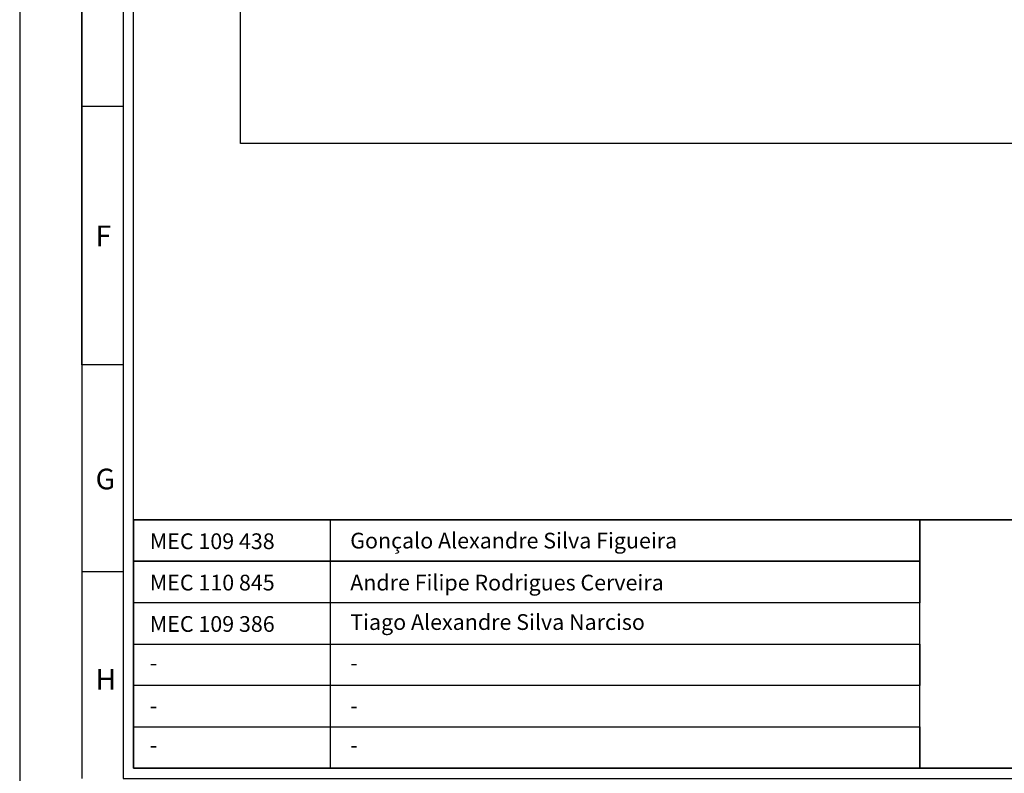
# Model space of a CAD drawing. Header units: millimetres. Extents: x -559 to 10735, y -2326 to 222.
# Tile 517 of 656: x 5154 to 5342, y -2111 to -1967. Entities that reach past the tile are written whole.
import ezdxf

# ---------------------------------------------------------------- set-up
doc = ezdxf.new("R2010")
doc.units = ezdxf.units.MM
doc.header["$LTSCALE"] = 4
for name, color, linetype in [('Extremos da Area Total', 253, 'Continuous'), ('Modelo', 251, 'Continuous'), ('Texto Cabeçalho', 3, 'Continuous')]:
    doc.layers.add(name, color=color, linetype=linetype)

msp = doc.modelspace()

# ---------------------------------------------------------------- linework, layer by layer
at = {"layer": 'Extremos da Area Total'}
msp.add_lwpolyline([(5196.19, -1862.34), (5196.19, -1845.41), (5699, -1845.41), (5699, -1990.69), (5196.19, -1990.69), (5196.19, -1865.19)], dxfattribs=at)
at = {"layer": 'Modelo'}
for p, q in [((5165.83, -2033.01), (5165.83, -1736.41)), ((5165.83, -1934.14), (5165.83, -2033.01)), ((5165.83, -1983.57), (5173.74, -1983.57)), ((5173.74, -2033.01), (5165.83, -2033.01)), ((5165.83, -2033.01), (5165.83, -2112.1)), ((5165.83, -2033.01), (5165.83, -2112.1)), ((5165.83, -2072.55), (5173.74, -2072.55))]:
    msp.add_line(p, q, dxfattribs=at)
for points in [[(5153.96, -2131.87), (5741.22, -2131.87), (5741.22, -1716.64), (5153.96, -1716.64)], [(5173.74, -2112.1), (5721.45, -2112.1), (5721.45, -1736.41), (5173.74, -1736.41)], [(5719.47, -2110.12), (5175.71, -2110.12), (5175.71, -1738.39), (5719.47, -1738.39)], [(5175.71, -2062.67), (5719.47, -2062.67), (5719.47, -2110.12), (5175.71, -2110.12)], [(5325.99, -2070.58), (5175.71, -2070.58), (5175.71, -2062.67), (5325.99, -2062.67)], [(5175.71, -2062.67), (5213.28, -2062.67), (5213.28, -2110.12), (5175.71, -2110.12)], [(5719.47, -2062.67), (5175.71, -2062.67), (5175.71, -2110.12), (5719.47, -2110.12)], [(5325.99, -2062.67), (5533.61, -2062.67), (5533.61, -2110.12), (5325.99, -2110.12)], [(5175.71, -2070.58), (5325.99, -2070.58), (5325.99, -2078.49), (5175.71, -2078.49)], [(5325.99, -2078.49), (5175.71, -2078.49), (5175.71, -2086.39), (5325.99, -2086.39)], [(5175.71, -2086.39), (5325.99, -2086.39), (5325.99, -2094.3), (5175.71, -2094.3)], [(5325.99, -2094.3), (5175.71, -2094.3), (5175.71, -2102.21), (5325.99, -2102.21)], [(5325.99, -2110.12), (5175.71, -2110.12), (5175.71, -2102.21), (5325.99, -2102.21)]]:
    msp.add_lwpolyline(points, close=True, dxfattribs=at)

# ---------------------------------------------------------------- texts
at = {"layer": 'Modelo', "char_height": 3.95, "attachment_point": 1}
for s, insert in [('F', (5168.47, -2006.39)), ('G', (5168.47, -2052.87)), ('H', (5168.47, -2091.2))]:
    msp.add_mtext_dynamic_manual_height_columns(s, width=54.2922, gutter_width=19.77, heights=[0], dxfattribs=dict(at, insert=insert))
at = {"layer": 'Texto Cabeçalho', "char_height": 3.0069, "attachment_point": 1}
for s, insert in [('MEC 109 438', (5178.84, -2065.24)), ('Gonçalo Alexandre Silva Figueira', (5217.14, -2065.12)), ('MEC 110 845', (5178.84, -2073.15)), ('Andre Filipe Rodrigues Cerveira', (5217.14, -2073.15)), ('MEC 109 386', (5178.84, -2081.06)), ('Tiago Alexandre Silva Narciso', (5217.14, -2080.69))]:
    msp.add_mtext_dynamic_manual_height_columns(s, width=75.4428, gutter_width=15.03, heights=[0], dxfattribs=dict(at, insert=insert))
at = {"layer": 'Texto Cabeçalho', "color": 18, "true_color": 0x000000, "char_height": 3.01, "attachment_point": 1}
for insert in [(5178.84, -2088.48), (5217.14, -2088.48), (5178.84, -2096.66), (5217.14, -2096.66), (5178.84, -2104.19), (5217.14, -2104.19)]:
    msp.add_mtext_dynamic_manual_height_columns('-', width=75.4428, gutter_width=15.03, heights=[0], dxfattribs=dict(at, insert=insert))

doc.saveas('drawing.dxf')
